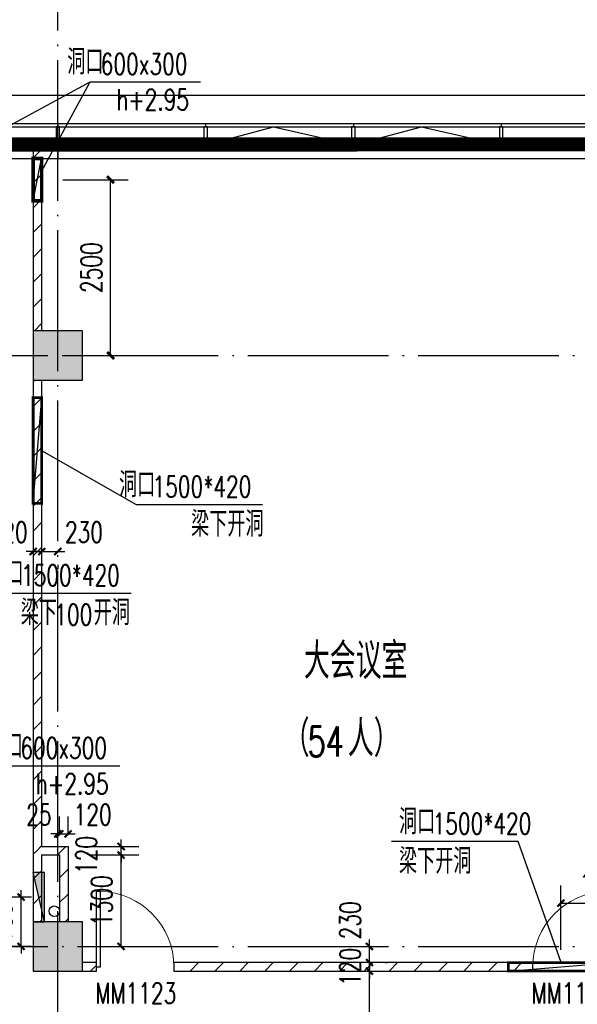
# Model space of a CAD drawing. Extents: x 797781 to 1255204, y 21234 to 1024248.
# Tile 679 of 1056: x 904366 to 912290, y 768608 to 782606. Entities that reach past the tile are written whole.
import ezdxf

# ---------------------------------------------------------------- set-up
doc = ezdxf.new("R2010")
doc.units = 0
doc.header["$LTSCALE"] = 1000
doc.header["$MEASUREMENT"] = 0
doc.linetypes.add('230303生产综合楼-平面图_t8$0$DOTE', pattern=[2.42, 2, -0.2, 0.02, -0.2])
for name, color, linetype in [('230303生产综合楼-平面图_t8$0$3T_WOOD', 21, 'Continuous'), ('230303生产综合楼-平面图_t8$0$COLUMN', 40, 'Continuous'), ('230303生产综合楼-平面图_t8$0$CURTWALL', 4, 'Continuous'), ('230303生产综合楼-平面图_t8$0$DIM_LEAD', 3, 'Continuous'), ('230303生产综合楼-平面图_t8$0$DOTE', 1, '230303生产综合楼-平面图_t8$0$DOTE'), ('230303生产综合楼-平面图_t8$0$PUB_DIM', 3, 'Continuous'), ('230303生产综合楼-平面图_t8$0$PUB_HATCH', 8, 'Continuous'), ('230303生产综合楼-平面图_t8$0$PUB_TEXT', 7, 'Continuous'), ('230303生产综合楼-平面图_t8$0$WALL-MOVE', 6, 'Continuous'), ('230303生产综合楼-平面图_t8$0$WINDOW', 4, 'Continuous'), ('230303生产综合楼-平面图_t8$0$WINDOW_TEXT', 7, 'Continuous'), ('230303生产综合楼-平面图_t8$0$条件', 7, 'Continuous'), ('230303生产综合楼-平面图_t8$0$看线', 115, 'Continuous'), ('A-暖通提建筑洞口', 1, 'Continuous'), ('DIM_LEAD', 3, 'Continuous'), ('EQUIP_消火栓', 7, 'Continuous'), ('PUB_DIM', 3, 'Continuous'), ('PUB_HATCH', 8, 'Continuous'), ('PUB_TEXT', 7, 'Continuous'), ('VPIPE-消防', 1, 'Continuous'), ('空调洞口', 1, 'Continuous')]:
    doc.layers.add(name, color=color, linetype=linetype)
doc.styles.add('230303生产综合楼-平面图_t8$0$_TCH_DIM', font='SIMPLEX', dxfattribs={"bigfont": 'GBCBIG'})
doc.styles.add('230303生产综合楼-平面图_T8$0$_TCH_DIM_T3', font='SIMPLEX', dxfattribs={"width": 0.705882, "bigfont": 'GBCBIG'})
doc.styles.add('230303生产综合楼-平面图_t8$0$_TCH_WINDOW', font='SIMPLEX', dxfattribs={"height": 3.5, "bigfont": 'GBCBIG'})
doc.styles.add('_TCH_DIM', font='SIMPLEX', dxfattribs={"bigfont": 'GBCBIG'})
doc.styles.add('_TCH_DIM_T3', font='SIMPLEX', dxfattribs={"width": 0.705882, "bigfont": 'GBCBIG'})
doc.dimstyles.new('230303生产综合楼-平面图_T8$0$_TCH_ARCH&&100', dxfattribs={"dimtxt": 297.5, "dimasz": 100, "dimexe": 250, "dimexo": 300, "dimgap": 126.25, "dimtad": 1, "dimdec": 0, "dimzin": 0, "dimdsep": 46, "dimtxsty": '230303生产综合楼-平面图_T8$0$_TCH_DIM_T3', "dimblk": '230303生产综合楼-平面图_t8$0$_ArchTick', "dimcen": 0.09, "dimclrt": 7, "dimazin": 2, "dimtfac": 1, "dimtdec": 0, "dimtix": 1, "dimtmove": 2, "dimatfit": 3, "dimfxl": 1, "dimtolj": 1, "dimtzin": 0, "dimarcsym": 0})
doc.dimstyles.new('_TCH_ARCH&&100', dxfattribs={"dimtxt": 297.5, "dimasz": 100, "dimexe": 250, "dimexo": 300, "dimgap": 126.25, "dimtad": 1, "dimdec": 0, "dimzin": 0, "dimdsep": 46, "dimtxsty": '_TCH_DIM_T3', "dimblk": 'ARCHTICK', "dimcen": 0.09, "dimclrt": 7, "dimazin": 2, "dimtfac": 1, "dimtdec": 0, "dimtix": 1, "dimtmove": 2, "dimatfit": 3, "dimfxl": 1, "dimtolj": 1, "dimtzin": 0, "dimarcsym": 0})
pattern_1 = [(45, (0, 179.5), (-176.776766, 176.776766), [])]

# ---------------------------------------------------------------- blocks, each defined once
blk = doc.blocks.new('AQ9-10')
at = {"color": 2, "linetype": '230303生产综合楼-平面图_t8$0$DOTE', "ltscale": 2, "const_width": 200}
blk.add_lwpolyline([(1020716, 683000), (1081601, 683005), (1102574, 680825)], dxfattribs=at)
blk = doc.blocks.new('_ArchTick')
at = {"color": 0, "linetype": 'ByBlock', "const_width": 0.4}
blk.add_lwpolyline([(-0.5, -0.5), (0.5, 0.5)], dxfattribs=at)
blk = doc.blocks.new('*D6611')
at = {"layer": 'Defpoints', "color": 0, "transparency": 16777216}
for p in [(681351, 788350), (682331, 788350), (681351, 785850)]:
    blk.add_point(p, dxfattribs=at)
at = {"layer": 'PUB_DIM', "color": 0, "lineweight": -2, "transparency": 16777216}
for p, q in [((681651, 788350), (682581, 788350)), ((682331, 785850), (682331, 788350)), ((681651, 785850), (682581, 785850))]:
    blk.add_line(p, q, dxfattribs=at)
at = {"layer": 'PUB_DIM', "color": 0, "lineweight": -2, "transparency": 16777216, "xscale": 100, "yscale": 100, "zscale": 100}
for p, rotation in [((682331, 788350), 90), ((682331, 785850), 270)]:
    blk.add_blockref('_ArchTick', p, dxfattribs=dict(at, rotation=rotation))
at = {"layer": 'PUB_DIM', "color": 7, "transparency": 16777216, "insert": (682056, 787100), "char_height": 297.5, "attachment_point": 5, "rotation": 90, "style": '_TCH_DIM_T3'}
blk.add_mtext('\\A1;2500', dxfattribs=at)
blk = doc.blocks.new('230303生产综合楼-平面图_t8$0$_ArchTick')
at = {"color": 0, "linetype": 'ByBlock', "const_width": 0.3}
blk.add_lwpolyline([(-0.5, -0.5), (0.5, 0.5)], dxfattribs=at)
blk = doc.blocks.new('*D6484')
at = {"layer": '230303生产综合楼-平面图_t8$0$PUB_DIM', "color": 0, "lineweight": -2, "transparency": 16777216}
for p, q in [((1111151, 569332), (1111151, 570247)), ((1112401, 569332), (1112401, 570247)), ((1111151, 569997), (1112401, 569997))]:
    blk.add_line(p, q, dxfattribs=at)
at = {"layer": 'Defpoints', "color": 0, "transparency": 16777216}
for p in [(1112401, 569997), (1111151, 569032), (1112401, 569032)]:
    blk.add_point(p, dxfattribs=at)
at = {"layer": '230303生产综合楼-平面图_t8$0$PUB_DIM', "color": 0, "lineweight": -2, "transparency": 16777216, "xscale": 100, "yscale": 100, "zscale": 100, "rotation": 180}
blk.add_blockref('230303生产综合楼-平面图_t8$0$_ArchTick', (1111151, 569997), dxfattribs=at)
at = {"layer": '230303生产综合楼-平面图_t8$0$PUB_DIM', "color": 0, "lineweight": -2, "transparency": 16777216, "xscale": 100, "yscale": 100, "zscale": 100}
blk.add_blockref('230303生产综合楼-平面图_t8$0$_ArchTick', (1112401, 569997), dxfattribs=at)
at = {"layer": '230303生产综合楼-平面图_t8$0$PUB_DIM', "color": 7, "transparency": 16777216, "insert": (1111776, 570272), "char_height": 297.5, "attachment_point": 5, "style": '230303生产综合楼-平面图_T8$0$_TCH_DIM_T3'}
blk.add_mtext('\\A1;1250', dxfattribs=at)
blk = doc.blocks.new('*D6336')
at = {"layer": '230303生产综合楼-平面图_t8$0$PUB_DIM', "color": 0, "lineweight": -2, "transparency": 16777216}
for p, q in [((1033030, 565950), (1032631, 565950)), ((1032881, 565950), (1032881, 566050)), ((1032881, 565250), (1032881, 565950)), ((1033030, 565250), (1032631, 565250)), ((1032881, 565250), (1032881, 565150))]:
    blk.add_line(p, q, dxfattribs=at)
at = {"layer": 'Defpoints', "color": 0, "transparency": 16777216}
for p in [(1032881, 565950), (1033330, 565950), (1033330, 565250)]:
    blk.add_point(p, dxfattribs=at)
at = {"layer": '230303生产综合楼-平面图_t8$0$PUB_DIM', "color": 0, "lineweight": -2, "transparency": 16777216, "xscale": 100, "yscale": 100, "zscale": 100}
for p, rotation in [((1032881, 565950), 270), ((1032881, 565250), 90)]:
    blk.add_blockref('230303生产综合楼-平面图_t8$0$_ArchTick', p, dxfattribs=dict(at, rotation=rotation))
at = {"layer": '230303生产综合楼-平面图_t8$0$PUB_DIM', "color": 7, "transparency": 16777216, "insert": (1032606, 565600), "char_height": 297.5, "attachment_point": 5, "rotation": 90, "style": '230303生产综合楼-平面图_T8$0$_TCH_DIM_T3'}
blk.add_mtext('\\A1;700', dxfattribs=at)
blk = doc.blocks.new('$TwtSys$00000434')
for p, q in [((-0.5, 0.5), (-0.5, -0.5)), ((-0.5, -0.5), (0.5, 0.5)), ((0.5, 0.5), (-0.5, 0.5)), ((0.5, -0.5), (0.5, 0.5)), ((-0.5, -0.5), (0.5, -0.5))]:
    blk.add_line(p, q)
blk.add_solid([(0.5, -0.5), (0.5, 0.5), (-0.5, -0.5)])
blk = doc.blocks.new('230303生产综合楼-平面图_t8$0$6WLGJ')
at = {"layer": '230303生产综合楼-平面图_t8$0$3T_WOOD'}
for points in [[(1021916, 389787), (1021966, 389787), (1021966, 390037), (1021916, 390037)], [(1024016, 389787), (1024066, 389787), (1024066, 390037), (1024016, 390037)], [(1026116, 389787), (1026166, 389787), (1026166, 390037), (1026116, 390037)], [(1028216, 389787), (1028266, 389787), (1028266, 390037), (1028216, 390037)]]:
    blk.add_lwpolyline(points, close=True, dxfattribs=at)
for points in [[(1021941, 390087), (1021941, 390037)], [(1021941, 390087), (1021941, 390037)], [(1024041, 390087), (1024041, 390037)], [(1026141, 390087), (1026141, 390037)], [(1028241, 390087), (1028241, 390037)]]:
    blk.add_lwpolyline(points, dxfattribs=at)
blk = doc.blocks.new('*D4661')
at = {"layer": '230303生产综合楼-平面图_t8$0$PUB_DIM', "color": 0, "lineweight": -2, "transparency": 16777216}
for p, q in [((905353, 770851), (906057, 770851)), ((905807, 770851), (905807, 770951)), ((905807, 770731), (905807, 770851)), ((905353, 770731), (906057, 770731)), ((905807, 770731), (905807, 770631))]:
    blk.add_line(p, q, dxfattribs=at)
at = {"layer": 'Defpoints', "color": 0, "transparency": 16777216}
for p in [(905053, 770851), (905807, 770851), (905053, 770731)]:
    blk.add_point(p, dxfattribs=at)
at = {"layer": '230303生产综合楼-平面图_t8$0$PUB_DIM', "color": 0, "lineweight": -2, "transparency": 16777216, "xscale": 100, "yscale": 100, "zscale": 100}
for p, rotation in [((905807, 770851), 270), ((905807, 770731), 90)]:
    blk.add_blockref('230303生产综合楼-平面图_t8$0$_ArchTick', p, dxfattribs=dict(at, rotation=rotation))
at = {"layer": '230303生产综合楼-平面图_t8$0$PUB_DIM', "color": 7, "transparency": 16777216, "insert": (905311, 770731), "char_height": 297.5, "attachment_point": 5, "rotation": 90, "style": '230303生产综合楼-平面图_T8$0$_TCH_DIM_T3'}
blk.add_mtext('\\A1;120', dxfattribs=at)
blk = doc.blocks.new('*D4662')
at = {"layer": '230303生产综合楼-平面图_t8$0$PUB_DIM', "color": 0, "lineweight": -2, "transparency": 16777216}
for p, q in [((905353, 770731), (906057, 770731)), ((905807, 769431), (905807, 770731)), ((905353, 769431), (906057, 769431))]:
    blk.add_line(p, q, dxfattribs=at)
at = {"layer": 'Defpoints', "color": 0, "transparency": 16777216}
for p in [(905053, 770731), (905807, 770731), (905053, 769431)]:
    blk.add_point(p, dxfattribs=at)
at = {"layer": '230303生产综合楼-平面图_t8$0$PUB_DIM', "color": 0, "lineweight": -2, "transparency": 16777216, "xscale": 100, "yscale": 100, "zscale": 100}
for p, rotation in [((905807, 770731), 90), ((905807, 769431), 270)]:
    blk.add_blockref('230303生产综合楼-平面图_t8$0$_ArchTick', p, dxfattribs=dict(at, rotation=rotation))
at = {"layer": '230303生产综合楼-平面图_t8$0$PUB_DIM', "color": 7, "transparency": 16777216, "insert": (905532, 770081), "char_height": 297.5, "attachment_point": 5, "rotation": 90, "style": '230303生产综合楼-平面图_T8$0$_TCH_DIM_T3'}
blk.add_mtext('\\A1;1300', dxfattribs=at)
blk = doc.blocks.new('*D4663')
at = {"layer": '230303生产综合楼-平面图_t8$0$PUB_DIM', "color": 0, "lineweight": -2, "transparency": 16777216}
for p, q in [((904908, 771031), (904908, 771280)), ((904933, 771031), (904933, 771280)), ((904908, 771030), (904808, 771030)), ((904908, 771030), (904933, 771030)), ((904933, 771030), (905033, 771030))]:
    blk.add_line(p, q, dxfattribs=at)
at = {"layer": 'Defpoints', "color": 0, "transparency": 16777216}
for p in [(904933, 771030), (904908, 770731), (904933, 770731)]:
    blk.add_point(p, dxfattribs=at)
at = {"layer": '230303生产综合楼-平面图_t8$0$PUB_DIM', "color": 0, "lineweight": -2, "transparency": 16777216, "xscale": 100, "yscale": 100, "zscale": 100}
blk.add_blockref('230303生产综合楼-平面图_t8$0$_ArchTick', (904908, 771030), dxfattribs=at)
at = {"layer": '230303生产综合楼-平面图_t8$0$PUB_DIM', "color": 0, "lineweight": -2, "transparency": 16777216, "xscale": 100, "yscale": 100, "zscale": 100, "rotation": 180}
blk.add_blockref('230303生产综合楼-平面图_t8$0$_ArchTick', (904933, 771030), dxfattribs=at)
at = {"layer": '230303生产综合楼-平面图_t8$0$PUB_DIM', "color": 7, "transparency": 16777216, "insert": (904638, 771305), "char_height": 297.5, "attachment_point": 5, "style": '230303生产综合楼-平面图_T8$0$_TCH_DIM_T3'}
blk.add_mtext('\\A1;25', dxfattribs=at)
blk = doc.blocks.new('*D4664')
at = {"layer": '230303生产综合楼-平面图_t8$0$PUB_DIM', "color": 0, "lineweight": -2, "transparency": 16777216}
for p, q in [((904933, 771031), (904933, 771280)), ((905053, 771031), (905053, 771280)), ((904933, 771030), (904833, 771030)), ((904933, 771030), (905053, 771030)), ((905053, 771030), (905153, 771030))]:
    blk.add_line(p, q, dxfattribs=at)
at = {"layer": 'Defpoints', "color": 0, "transparency": 16777216}
for p in [(905053, 771030), (904933, 770731), (905053, 770731)]:
    blk.add_point(p, dxfattribs=at)
at = {"layer": '230303生产综合楼-平面图_t8$0$PUB_DIM', "color": 0, "lineweight": -2, "transparency": 16777216, "xscale": 100, "yscale": 100, "zscale": 100}
blk.add_blockref('230303生产综合楼-平面图_t8$0$_ArchTick', (904933, 771030), dxfattribs=at)
at = {"layer": '230303生产综合楼-平面图_t8$0$PUB_DIM', "color": 0, "lineweight": -2, "transparency": 16777216, "xscale": 100, "yscale": 100, "zscale": 100, "rotation": 180}
blk.add_blockref('230303生产综合楼-平面图_t8$0$_ArchTick', (905053, 771030), dxfattribs=at)
at = {"layer": '230303生产综合楼-平面图_t8$0$PUB_DIM', "color": 7, "transparency": 16777216, "insert": (905403, 771305), "char_height": 297.5, "attachment_point": 5, "style": '230303生产综合楼-平面图_T8$0$_TCH_DIM_T3'}
blk.add_mtext('\\A1;120', dxfattribs=at)
blk = doc.blocks.new('*D4665')
at = {"layer": '230303生产综合楼-平面图_t8$0$PUB_DIM', "color": 0, "lineweight": -2, "transparency": 16777216}
for p, q in [((904558, 775045), (904458, 775045)), ((904558, 775045), (904678, 775045)), ((904678, 775045), (904778, 775045)), ((904558, 774856), (904558, 774795)), ((904678, 774856), (904678, 774795))]:
    blk.add_line(p, q, dxfattribs=at)
at = {"layer": 'Defpoints', "color": 0, "transparency": 16777216}
for p in [(904558, 775156), (904678, 775156), (904678, 775045)]:
    blk.add_point(p, dxfattribs=at)
at = {"layer": '230303生产综合楼-平面图_t8$0$PUB_DIM', "color": 0, "lineweight": -2, "transparency": 16777216, "xscale": 100, "yscale": 100, "zscale": 100}
blk.add_blockref('230303生产综合楼-平面图_t8$0$_ArchTick', (904558, 775045), dxfattribs=at)
at = {"layer": '230303生产综合楼-平面图_t8$0$PUB_DIM', "color": 0, "lineweight": -2, "transparency": 16777216, "xscale": 100, "yscale": 100, "zscale": 100, "rotation": 180}
blk.add_blockref('230303生产综合楼-平面图_t8$0$_ArchTick', (904678, 775045), dxfattribs=at)
at = {"layer": '230303生产综合楼-平面图_t8$0$PUB_DIM', "color": 7, "transparency": 16777216, "insert": (904208, 775320), "char_height": 297.5, "attachment_point": 5, "style": '230303生产综合楼-平面图_T8$0$_TCH_DIM_T3'}
blk.add_mtext('\\A1;120', dxfattribs=at)
blk = doc.blocks.new('*D4666')
at = {"layer": '230303生产综合楼-平面图_t8$0$PUB_DIM', "color": 0, "lineweight": -2, "transparency": 16777216}
for p, q in [((904678, 775045), (904578, 775045)), ((904678, 775045), (904908, 775045)), ((904908, 775045), (905008, 775045)), ((904678, 774856), (904678, 774795)), ((904908, 774856), (904908, 774795))]:
    blk.add_line(p, q, dxfattribs=at)
at = {"layer": 'Defpoints', "color": 0, "transparency": 16777216}
for p in [(904678, 775156), (904908, 775156), (904908, 775045)]:
    blk.add_point(p, dxfattribs=at)
at = {"layer": '230303生产综合楼-平面图_t8$0$PUB_DIM', "color": 0, "lineweight": -2, "transparency": 16777216, "xscale": 100, "yscale": 100, "zscale": 100}
blk.add_blockref('230303生产综合楼-平面图_t8$0$_ArchTick', (904678, 775045), dxfattribs=at)
at = {"layer": '230303生产综合楼-平面图_t8$0$PUB_DIM', "color": 0, "lineweight": -2, "transparency": 16777216, "xscale": 100, "yscale": 100, "zscale": 100, "rotation": 180}
blk.add_blockref('230303生产综合楼-平面图_t8$0$_ArchTick', (904908, 775045), dxfattribs=at)
at = {"layer": '230303生产综合楼-平面图_t8$0$PUB_DIM', "color": 7, "transparency": 16777216, "insert": (905278, 775320), "char_height": 297.5, "attachment_point": 5, "style": '230303生产综合楼-平面图_T8$0$_TCH_DIM_T3'}
blk.add_mtext('\\A1;230', dxfattribs=at)
blk = doc.blocks.new('*D4679')
at = {"layer": '230303生产综合楼-平面图_t8$0$PUB_DIM', "color": 0, "lineweight": -2, "transparency": 16777216}
for p, q in [((909337, 769431), (909337, 769531)), ((909337, 769201), (909337, 769431)), ((909562, 769431), (909587, 769431)), ((909337, 769201), (909337, 769101)), ((909562, 769201), (909587, 769201))]:
    blk.add_line(p, q, dxfattribs=at)
at = {"layer": 'Defpoints', "color": 0, "transparency": 16777216}
for p in [(909262, 769431), (909337, 769431), (909262, 769201)]:
    blk.add_point(p, dxfattribs=at)
at = {"layer": '230303生产综合楼-平面图_t8$0$PUB_DIM', "color": 0, "lineweight": -2, "transparency": 16777216, "xscale": 100, "yscale": 100, "zscale": 100}
for p, rotation in [((909337, 769431), 270), ((909337, 769201), 90)]:
    blk.add_blockref('230303生产综合楼-平面图_t8$0$_ArchTick', p, dxfattribs=dict(at, rotation=rotation))
at = {"layer": '230303生产综合楼-平面图_t8$0$PUB_DIM', "color": 7, "transparency": 16777216, "insert": (909062, 769801), "char_height": 297.5, "attachment_point": 5, "rotation": 90, "style": '230303生产综合楼-平面图_T8$0$_TCH_DIM_T3'}
blk.add_mtext('\\A1;230', dxfattribs=at)
blk = doc.blocks.new('*D4680')
at = {"layer": '230303生产综合楼-平面图_t8$0$PUB_DIM', "color": 0, "lineweight": -2, "transparency": 16777216}
for p, q in [((909337, 769201), (909337, 769301)), ((909337, 769081), (909337, 769201)), ((909562, 769201), (909587, 769201)), ((909337, 769081), (909337, 768981)), ((909562, 769081), (909587, 769081))]:
    blk.add_line(p, q, dxfattribs=at)
at = {"layer": 'Defpoints', "color": 0, "transparency": 16777216}
for p in [(909262, 769201), (909337, 769201), (909262, 769081)]:
    blk.add_point(p, dxfattribs=at)
at = {"layer": '230303生产综合楼-平面图_t8$0$PUB_DIM', "color": 0, "lineweight": -2, "transparency": 16777216, "xscale": 100, "yscale": 100, "zscale": 100}
for p, rotation in [((909337, 769201), 270), ((909337, 769081), 90)]:
    blk.add_blockref('230303生产综合楼-平面图_t8$0$_ArchTick', p, dxfattribs=dict(at, rotation=rotation))
at = {"layer": '230303生产综合楼-平面图_t8$0$PUB_DIM', "color": 7, "transparency": 16777216, "insert": (909062, 769141), "char_height": 297.5, "attachment_point": 5, "rotation": 90, "style": '230303生产综合楼-平面图_T8$0$_TCH_DIM_T3'}
blk.add_mtext('\\A1;120', dxfattribs=at)
blk = doc.blocks.new('*D4681')
at = {"layer": '230303生产综合楼-平面图_t8$0$PUB_DIM', "color": 0, "lineweight": -2, "transparency": 16777216}
for p, q in [((909337, 766681), (909337, 769081)), ((909562, 769081), (909587, 769081)), ((909562, 766681), (909587, 766681))]:
    blk.add_line(p, q, dxfattribs=at)
at = {"layer": 'Defpoints', "color": 0, "transparency": 16777216}
for p in [(909262, 769081), (909337, 769081), (909262, 766681)]:
    blk.add_point(p, dxfattribs=at)
at = {"layer": '230303生产综合楼-平面图_t8$0$PUB_DIM', "color": 0, "lineweight": -2, "transparency": 16777216, "xscale": 100, "yscale": 100, "zscale": 100}
for p, rotation in [((909337, 769081), 90), ((909337, 766681), 270)]:
    blk.add_blockref('230303生产综合楼-平面图_t8$0$_ArchTick', p, dxfattribs=dict(at, rotation=rotation))
at = {"layer": '230303生产综合楼-平面图_t8$0$PUB_DIM', "color": 7, "transparency": 16777216, "insert": (909062, 767881), "char_height": 297.5, "attachment_point": 5, "rotation": 90, "style": '230303生产综合楼-平面图_T8$0$_TCH_DIM_T3'}
blk.add_mtext('\\A1;2400', dxfattribs=at)
blk = doc.blocks.new('230303生产综合楼-平面图_t8$0$$DorLib2D$00000001')
for p, q in [((0.45, 0.975), (0.5, 0.975)), ((0.45, 0), (0.45, 0.975)), ((0.5, 0), (0.5, 0.975)), ((0.5, 0), (0.45, 0))]:
    blk.add_line(p, q)
at = {"lineweight": 13}
blk.add_arc((0.475, 0), 0.975, 91.4693, 180, dxfattribs=at)
blk = doc.blocks.new('_FZH')
blk.add_lwpolyline([(-0.5, -0.5), (0.5, -0.5), (0.5, 0.5), (-0.5, 0.5)], close=True)
at = {"layer": 'PUB_HATCH'}
blk.add_solid([(-0.5, -0.5), (0.5, -0.5), (-0.5, 0.5), (0.5, 0.5)], dxfattribs=at)
blk = doc.blocks.new('10FND10')
at = {"layer": 'A-暖通提建筑洞口', "const_width": 50}
blk.add_lwpolyline([(681231.2, 788649.9), (681351.2, 788649.9), (681351.2, 788049.9), (681231.2, 788049.9)], close=True, dxfattribs=at)
at = {"layer": 'DIM_LEAD'}
for p, q in [((679481.3, 788349.9), (682042.7, 789741.4)), ((681351.2, 788466.4), (682042.7, 789741.4)), ((681351.2, 788466.4), (682042.7, 789741.4)), ((682042.7, 789741.4), (683606.1, 789741.4)), ((680898.6, 780015.4), (682462, 780015.4))]:
    blk.add_line(p, q, dxfattribs=at)
at = {"layer": '空调洞口'}
blk.add_lwpolyline([(681231.2, 788049.9), (681351.2, 788649.9)], dxfattribs=at)
at = {"layer": 'PUB_TEXT', "style": '_TCH_DIM'}
for p in [(681714.5, 789846.4), (680570.4, 780120.4)]:
    blk.add_text('洞口', height=357.45, dxfattribs=at).set_placement(p)
at = {"layer": 'PUB_TEXT', "style": '_TCH_DIM', "width": 0.705882}
for s, p in [('600x300', (682191.1, 789846.4)), ('h+2.95', (682411.1, 789338.9)), ('600x300', (681047, 780120.4)), ('h+2.95', (681267, 779612.9))]:
    blk.add_text(s, height=297.5, dxfattribs=at).set_placement(p)
at = {"layer": 'PUB_DIM'}
dim = blk.add_aligned_dim(p1=(681351.2, 785849.9), p2=(681351.2, 788349.9), distance=-979.3, dimstyle='_TCH_ARCH&&100', dxfattribs=at)
dim.commit()
dim.dimension.update_dxf_attribs({"geometry": '*D6611', "text_midpoint": (682055.6, 787099.9)})
blk = doc.blocks.new('230303生产综合楼-平面图_t8$0$10FND')
at = {"layer": '230303生产综合楼-平面图_t8$0$DIM_LEAD'}
for p, q in [((1103771.1, 576431.8), (1105115, 575663.3)), ((1103771.1, 576431.8), (1105115, 575663.3)), ((1105115, 575663.3), (1106911.5, 575663.3)), ((1103246.8, 574404), (1105043.2, 574404)), ((1110540.8, 570871.5), (1108744.3, 570871.5)), ((1111152.8, 569151.8), (1110540.8, 570871.5)), ((1111152.8, 569151.8), (1110540.8, 570871.5))]:
    blk.add_line(p, q, dxfattribs=at)
at = {"layer": '230303生产综合楼-平面图_t8$0$条件', "color": 1, "const_width": 40, "elevation": 3050}
blk.add_lwpolyline([(1103651.1, 575681.8), (1103651.1, 577181.8), (1103771.1, 577181.8), (1103771.1, 575681.8), (1103651.1, 575681.8)], dxfattribs=at)
at = {"layer": '230303生产综合楼-平面图_t8$0$条件', "color": 1, "elevation": 3050}
blk.add_lwpolyline([(1103651.1, 575681.8), (1103774.2, 577181.8)], dxfattribs=at)
at = {"layer": '230303生产综合楼-平面图_t8$0$条件', "color": 1, "const_width": 40}
blk.add_lwpolyline([(1110402.8, 569151.8), (1111902.8, 569151.8), (1111902.8, 569031.8), (1110402.8, 569031.8), (1110402.8, 569151.8)], dxfattribs=at)
at = {"layer": '230303生产综合楼-平面图_t8$0$条件', "color": 1}
blk.add_lwpolyline([(1110402.8, 569031.8), (1111902.8, 569151.8)], dxfattribs=at)
at = {"layer": '230303生产综合楼-平面图_t8$0$PUB_TEXT', "style": '230303生产综合楼-平面图_t8$0$_TCH_DIM'}
for s, p in [('洞口', (1104869.9, 575768.3)), ('梁下开洞', (1105894.3, 575208.3)), ('洞口', (1103001.7, 574509)), ('梁下', (1103473.5, 573949)), ('开洞', (1104510.1, 573949)), ('洞口', (1108849.3, 570976.5)), ('梁下开洞', (1108849.3, 570416.5))]:
    blk.add_text(s, height=357.45, dxfattribs=at).set_placement(p)
at = {"layer": '230303生产综合楼-平面图_t8$0$PUB_TEXT', "style": '230303生产综合楼-平面图_t8$0$_TCH_DIM', "width": 0.705882}
for s, p in [('1500*420', (1105346.5, 575768.3)), ('1500*420', (1103478.2, 574509)), ('100', (1103950.1, 573949)), ('1500*420', (1109325.9, 570976.5))]:
    blk.add_text(s, height=297.5, dxfattribs=at).set_placement(p)
at = {"layer": '230303生产综合楼-平面图_t8$0$PUB_DIM'}
dim = blk.add_aligned_dim(p1=(1111150.8, 569031.8), p2=(1112401.1, 569031.8), distance=965.5, dimstyle='230303生产综合楼-平面图_T8$0$_TCH_ARCH&&100', dxfattribs=at)
dim.commit()
dim.dimension.update_dxf_attribs({"geometry": '*D6484', "text_midpoint": (1111776, 570272.3)})
blk = doc.blocks.new('230303生产综合楼-平面图_t8$0$10-XHS')
at = {"layer": 'VPIPE-消防'}
blk.add_circle((1033353.6, 565749.8), 75, dxfattribs=at)
at = {"layer": 'EQUIP_消火栓', "xscale": 700, "yscale": 160, "zscale": 700, "rotation": 90.0000000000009}
blk.add_blockref('$TwtSys$00000434', (1033133.7, 565949.8), dxfattribs=at)
at = {"layer": '230303生产综合楼-平面图_t8$0$PUB_DIM'}
dim = blk.add_aligned_dim(p1=(1033330.4, 565249.8), p2=(1033330.4, 565949.7), distance=449.6, dimstyle='230303生产综合楼-平面图_T8$0$_TCH_ARCH&&100', dxfattribs=at)
dim.commit()
dim.dimension.update_dxf_attribs({"geometry": '*D6336', "text_midpoint": (1032605.8, 565599.8)})

msp = doc.modelspace()

# ---------------------------------------------------------------- hatches: boundary and pattern name
at = {"layer": '230303生产综合楼-平面图_t8$0$PUB_HATCH'}
h = msp.add_hatch(dxfattribs=at)
h.set_pattern_fill('普通砖', color=256, scale=100, style=0)
h.set_pattern_definition(pattern_1)
h.paths.add_polyline_path([(904558, 777831.3), (904558, 778181.3), (904678, 778181.3), (904678, 780631.3), (904558, 780831.3)])
h = msp.add_hatch(dxfattribs=at)
h.set_pattern_fill('普通砖', color=256, scale=100, style=0)
h.set_pattern_definition(pattern_1)
h.paths.add_polyline_path([(904558, 780831.3), (904678, 780631.3), (904908, 780631.3), (904908, 780831.3)])
h = msp.add_hatch(dxfattribs=at)
h.set_pattern_fill('普通砖', color=256, scale=100, style=0)
h.set_pattern_definition(pattern_1)
h.paths.add_polyline_path([(904678, 777481.3), (904558, 777481.3), (904558, 777831.3), (904558, 770791.3), (904638, 770791.3), (904678, 770851.3)])
h = msp.add_hatch(dxfattribs=at)
h.set_pattern_fill('普通砖', color=256, scale=100, style=0)
h.set_pattern_definition(pattern_1)
h.paths.add_polyline_path([(904638, 770791.3), (904678, 770731.3), (904933, 770731.3), (905053, 770851.3), (904678, 770851.3)])
h = msp.add_hatch(dxfattribs=at)
h.set_pattern_fill('普通砖', color=256, scale=100, style=0)
h.set_pattern_definition(pattern_1)
h.paths.add_polyline_path([(905053, 770851.3), (904933, 770731.3), (904933, 769781.3), (905053, 769781.3)])
h = msp.add_hatch(dxfattribs=at)
h.set_pattern_fill('普通砖', color=256, scale=100, style=0)
h.set_pattern_definition(pattern_1)
h.paths.add_polyline_path([(904638, 770791.3), (904558, 770791.3), (904558, 769781.3), (904678, 769781.3), (904678, 770731.3)])
h = msp.add_hatch(dxfattribs=at)
h.set_pattern_fill('普通砖', color=256, scale=100, style=0)
h.set_pattern_definition(pattern_1)
h.paths.add_polyline_path([(905258, 769201.3), (905258, 769081.3), (905458, 769081.3), (905458, 769201.3)])
h = msp.add_hatch(dxfattribs=at)
h.set_pattern_fill('普通砖', color=256, scale=100, style=0)
h.set_pattern_definition(pattern_1)
h.paths.add_polyline_path([(906558, 769081.3), (911658, 769081.3), (911658, 769201.3), (906558, 769201.3)])

# ---------------------------------------------------------------- linework, layer by layer
at = {"layer": '230303生产综合楼-平面图_t8$0$CURTWALL'}
for points in [[(895858, 781131.3), (963708, 781131.3), (989558, 778451.4), (989558, 757731.3), (895858, 757731.3)], [(895908, 781081.3), (963705.4, 781081.3), (989508, 778406.3), (989508, 757781.3), (895908, 757781.3)], [(896158, 780831.3), (963692.5, 780831.3), (989258, 778180.9), (989258, 758031.3), (896158, 758031.3)]]:
    msp.add_lwpolyline(points, close=True, dxfattribs=at)
for points in [[(907033, 780831.3), (907974.8, 781081.3), (909083, 780831.3)], [(909133, 780831.3), (910074.8, 781081.3), (911183, 780831.3)]]:
    msp.add_lwpolyline(points, dxfattribs=at)
at = {"layer": '230303生产综合楼-平面图_t8$0$DOTE'}
for p, q in [((904908, 755831.3), (904908, 783831.3)), ((895508, 777831.3), (989908, 777831.3)), ((895508, 769431.3), (989908, 769431.3))]:
    msp.add_line(p, q, dxfattribs=at)
at = {"layer": '230303生产综合楼-平面图_t8$0$PUB_HATCH', "color": 8}
msp.add_lwpolyline([(896358, 767331.3), (896358, 780631.3), (963682.2, 780631.3), (989058, 778000.6), (989058, 767331.3)], dxfattribs=at)
at = {"layer": '230303生产综合楼-平面图_t8$0$WALL-MOVE'}
for p, q in [((904558, 780831.3), (904558, 778181.3)), ((904558, 780831.3), (904908, 780831.3)), ((904908, 780831.3), (904908, 780631.3)), ((904678, 780631.3), (904678, 778181.3)), ((904678, 780631.3), (904908, 780631.3)), ((904558, 777481.3), (904558, 770791.3)), ((904678, 777481.3), (904678, 770851.3)), ((904678, 770851.3), (905053, 770851.3)), ((905053, 770851.3), (905053, 769781.3)), ((904558, 770791.3), (904558, 769781.3)), ((904678, 770731.3), (904678, 769781.3)), ((904678, 770731.3), (904933, 770731.3)), ((904933, 770731.3), (904933, 769781.3)), ((905458, 769201.3), (905258, 769201.3)), ((905458, 769081.3), (905458, 769201.3)), ((911658, 769201.3), (906558, 769201.3)), ((906558, 769201.3), (906558, 769081.3)), ((911658, 769081.3), (911658, 769201.3)), ((905258, 769081.3), (905458, 769081.3)), ((906558, 769081.3), (911658, 769081.3))]:
    msp.add_line(p, q, dxfattribs=at)
at = {"layer": '230303生产综合楼-平面图_t8$0$看线'}
msp.add_lwpolyline([(895458, 781531.3), (964094.7, 781531.3), (989958, 778811.6), (989958, 757331.3), (895458, 757331.3)], close=True, dxfattribs=at)

# ---------------------------------------------------------------- block references
for name, p in [('AQ9-10', (-117908.2, 97831.4)), ('10FND10', (223326.8, -8018.6)), ('230303生产综合楼-平面图_t8$0$6WLGJ', (-117033.3, 391044.5)), ('230303生产综合楼-平面图_t8$0$10FND', (-199093.1, 200049.5)), ('230303生产综合楼-平面图_t8$0$10-XHS', (-128495.7, 204181.5))]:
    msp.add_blockref(name, p)
at = {"layer": '230303生产综合楼-平面图_t8$0$COLUMN', "xscale": 700, "yscale": 700, "zscale": 700}
for p in [(904908, 777831.3), (904908, 769431.3)]:
    msp.add_blockref('_FZH', p, dxfattribs=at)
at = {"layer": '230303生产综合楼-平面图_t8$0$WINDOW'}
ref = msp.add_blockref('230303生产综合楼-平面图_t8$0$$DorLib2D$00000001', (906008, 769141.3), dxfattribs=dict(at, xscale=-1100, yscale=1100, zscale=120, rotation=359.9999999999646))
ref.add_attrib('A', 'MM1123', (905438, 768617.6), dxfattribs={"layer": '230303生产综合楼-平面图_t8$0$WINDOW_TEXT', "ltscale": 2, "height": 297.5, "style": '230303生产综合楼-平面图_t8$0$_TCH_WINDOW', "width": 0.705882})
ref = msp.add_blockref('230303生产综合楼-平面图_t8$0$$DorLib2D$00000001', (912208, 769141.3), dxfattribs=dict(at, xscale=1100, yscale=1100, zscale=120, rotation=359.9999999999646))
ref.add_attrib('A', 'MM1123', (911638, 768617.6), dxfattribs={"layer": '230303生产综合楼-平面图_t8$0$WINDOW_TEXT', "ltscale": 2, "height": 297.5, "style": '230303生产综合楼-平面图_t8$0$_TCH_WINDOW', "width": 0.705882})

# ---------------------------------------------------------------- texts
at = {"layer": '230303生产综合楼-平面图_t8$0$PUB_TEXT', "style": '230303生产综合楼-平面图_t8$0$_TCH_DIM'}
for s, height, p in [('大会议室', 510.64, (908405.4, 773235.7)), ('（', 510.6, (908117.5, 772132)), ('人）', 510.64, (909029.3, 772132))]:
    msp.add_text(s, height=height, dxfattribs=at).set_placement(p)
at = {"layer": '230303生产综合楼-平面图_t8$0$PUB_TEXT', "style": '230303生产综合楼-平面图_t8$0$_TCH_DIM', "width": 0.705882}
msp.add_text('54', height=425, dxfattribs=at).set_placement((908457.9, 772132))

# ---------------------------------------------------------------- dimensions: what is measured, and where the dimension line sits
at = {"layer": '230303生产综合楼-平面图_t8$0$PUB_DIM'}
for base, p1, p2, angle, picture, middle in [((904678, 775045.1), (904558, 775155.5), (904678, 775155.5), 0, '*D4665', (904208, 775320.1)), ((904908, 775045.1), (904678, 775155.5), (904908, 775155.5), 0, '*D4666', (905278, 775320.1)), ((904933, 771030.1), (904908, 770731.3), (904933, 770731.3), 360, '*D4663', (904638, 771305.1)), ((905053, 771030.1), (904933, 770731.3), (905053, 770731.3), 360, '*D4664', (905403, 771305.1)), ((905806.8, 770851.3), (905053, 770731.3), (905053, 770851.3), 90, '*D4661', (905310.5, 770731.3)), ((909337, 769431.3), (909262.4, 769201.3), (909262.4, 769431.3), 90, '*D4679', (909062, 769801.3))]:
    dim = msp.add_linear_dim(base=base, p1=p1, p2=p2, angle=angle, dimstyle='230303生产综合楼-平面图_T8$0$_TCH_ARCH&&100', dxfattribs=at)
    dim.commit()
    dim.dimension.update_dxf_attribs({"geometry": picture, "text_midpoint": middle, "dimtype": 161})
for p1, p2, distance, picture, middle in [((905053, 769431.3), (905053, 770731.3), -753.8, '*D4662', (905531.8, 770081.3)), ((909262.4, 769081.3), (909262.4, 769201.3), -74.7, '*D4680', (909062, 769141.3)), ((909262.4, 766681.3), (909262.4, 769081.3), -74.7, '*D4681', (909062, 767881.3))]:
    dim = msp.add_aligned_dim(p1=p1, p2=p2, distance=distance, dimstyle='230303生产综合楼-平面图_T8$0$_TCH_ARCH&&100', dxfattribs=at)
    dim.commit()
    dim.dimension.update_dxf_attribs({"geometry": picture, "text_midpoint": middle})

doc.saveas('drawing.dxf')
